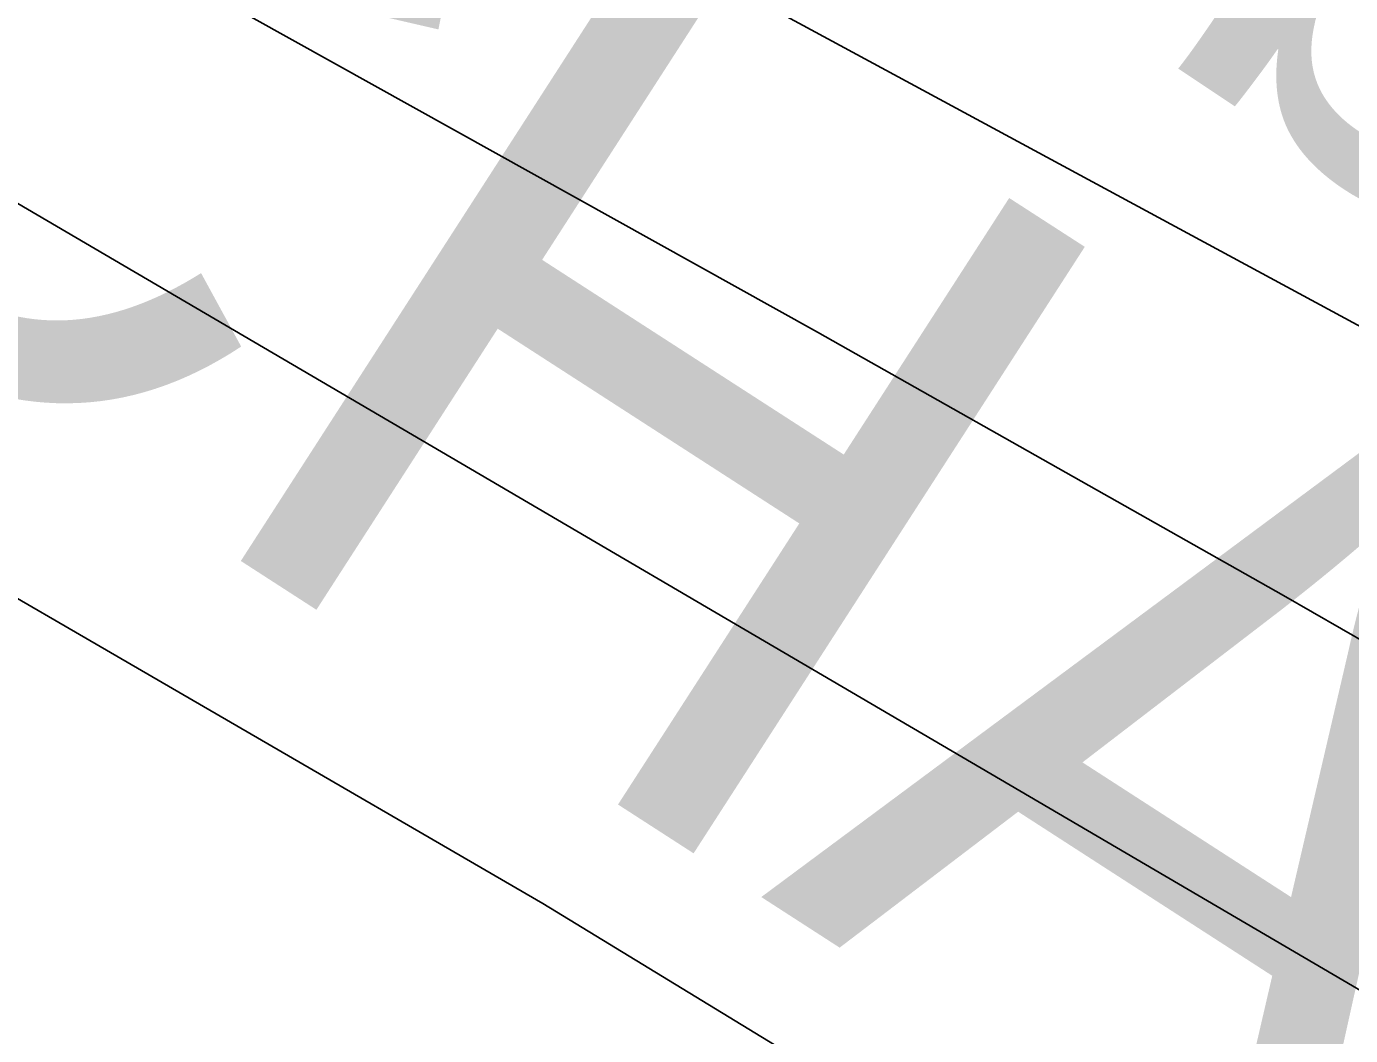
# Model space of a CAD drawing. Extents: x 3329297 to 3367176, y 649250 to 674653.
# Drawn here: x 3338765.3 to 3338948.8, y 669511.5 to 669651.2 of the extents above; entities that cross this region are included whole.
import ezdxf

# ---------------------------------------------------------------- set-up
doc = ezdxf.new("R2010")
doc.units = 0
for name, color, linetype in [('V-RIVR-EDGE', 7, 'Continuous'), ('V-RIVR-IDEN', 7, 'Continuous'), ('V-RRAP-RVMT-IDEN', 7, 'Continuous'), ('V-TOPO-DPTH', 7, 'Continuous'), ('V-TOPO-MAJR', 7, 'Continuous'), ('V-TOPO-MINR', 7, 'Continuous')]:
    doc.layers.add(name, color=color, linetype=linetype)

msp = doc.modelspace()

# ---------------------------------------------------------------- linework, layer by layer
at = {"layer": 'V-RIVR-EDGE'}
msp.add_spline([(3339166.3536995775, 669632.4489809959), (3339148.524460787, 669636.3710973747), (3339138.8304044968, 669636.78287097), (3339122.9420865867, 669641.4757939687), (3339105.116683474, 669646.949112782), (3339096.985336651, 669652.0106579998), (3339093.117878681, 669656.2860538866), (3339089.260009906, 669664.4394558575), (3339086.5569126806, 669669.0997755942), (3339078.8152843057, 669674.9359631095), (3339053.6408480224, 669688.1835135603), (3339028.4683295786, 669702.2066652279), (3339020.722865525, 669706.4916503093), (3339018.0025077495, 669704.1715590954), (3339012.5742581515, 669704.5727845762), (3339008.704882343, 669708.0725792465), (3339008.3228352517, 669710.4003418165), (3339007.9417470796, 669713.1159049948), (3339007.5587410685, 669715.0558669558), (3338988.577607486, 669723.6344673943), (3338974.638840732, 669732.5884024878), (3338973.0924328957, 669734.5312412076), (3338972.7132625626, 669738.0224056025), (3338974.2702185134, 669740.3453735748), (3338974.2788487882, 669743.8355790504), (3338966.935569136, 669753.9366143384), (3338965.008073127, 669758.5950162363), (3338963.8494658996, 669760.5368960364), (3338956.490843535, 669764.4331215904), (3338944.8692912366, 669769.5032970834), (3338928.214961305, 669778.0761440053), (3338920.8640102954, 669785.074774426), (3338906.5604570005, 669803.3368830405), (3338897.2800921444, 669814.2183141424), (3338887.9987683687, 669824.7119446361), (3338880.2638524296, 669833.2627364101), (3338874.0724675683, 669838.7072876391), (3338867.8714935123, 669840.2738327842), (3338862.061196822, 669843.0028208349), (3338858.570991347, 669843.0114511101), (3338858.5757859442, 669844.9504541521), (3338858.2445615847, 669867.8316489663), (3338860.5790365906, 669870.9283003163), (3338861.7481919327, 669873.2522272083), (3338861.755863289, 669876.3546320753), (3338860.2123322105, 669879.4608726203), (3338854.0151938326, 669882.5786201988), (3338849.024608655, 669903.1445183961), (3338843.6308801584, 669917.506565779), (3338832.806025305, 669931.1064368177), (3338822.747182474, 669940.8263839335), (3338804.5560339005, 669955.2200756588), (3338800.681863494, 669956.7808672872), (3338796.0282561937, 669956.7923743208), (3338788.6562089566, 669955.2593913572), (3338782.4437278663, 669952.1723292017), (3338775.4719471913, 669955.6797952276), (3338770.442046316, 669960.3458684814), (3338765.41214544, 669965.0119417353), (3338754.1841472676, 669972.4079619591), (3338742.572184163, 669981.3561435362), (3338728.2417811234, 669988.7598351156), (3338714.684102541, 669994.9982070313), (3338701.132177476, 670003.5633825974), (3338693.397261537, 670012.1141743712), (3338687.9881903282, 670020.2714120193), (3338682.5915850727, 670033.4700575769), (3338677.179637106, 670040.4638934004), (3338665.1722020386, 670046.3106290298), (3338655.0951397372, 670048.6623645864), (3338655.4762279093, 670045.9468014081), (3338653.5362659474, 670045.5637953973), (3338643.4553679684, 670046.3643285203), (3338635.321144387, 670050.2624719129), (3338633.001053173, 670052.9828296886), (3338626.414196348, 670055.3259349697), (3338615.1727733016, 670057.2927466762), (3338608.969881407, 670058.0836906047), (3338601.613176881, 670062.7555173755), (3338592.322263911, 670069.3711417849), (3338582.2452016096, 670071.7228773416), (3338574.10810127, 670074.4576189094), (3338568.301640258, 670078.7378093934), (3338562.499014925, 670084.5692023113), (3338561.3432844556, 670087.6744839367), (3338554.753550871, 670088.8541873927), (3338551.264304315, 670089.2506182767), (3338548.9442131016, 670091.9709760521), (3338544.3069074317, 670098.5750934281), (3338517.1857967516, 670108.7250336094), (3338513.315462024, 670111.8370276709), (3338511.386048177, 670115.7198283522), (3338497.8206982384, 670118.8557954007), (3338479.9991308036, 670125.8803166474), (3338471.478065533, 670130.167219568), (3338466.4481646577, 670134.8332928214), (3338451.7251664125, 670140.298940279), (3338441.260303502, 670142.651634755), (3338438.1569397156, 670142.2715055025), (3338431.184200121, 670145.3911709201), (3338420.33729012, 670150.0716279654), (3338407.9334241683, 670152.4291170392), (3338393.207549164, 670156.7313626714), (3338378.4931811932, 670165.6872156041), (3338345.20082296, 670189.4255197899), (3338316.5457703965, 670206.5597065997), (3338280.929485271, 670231.4671661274), (3338237.552393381, 670254.4548010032), (3338210.446625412, 670270.8095509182), (3338182.5719686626, 670289.8808229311), (3338148.9013990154, 670317.4980921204), (3338126.069109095, 670336.9446987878), (3338116.014101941, 670348.2158483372), (3338106.7279835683, 670356.7704757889), (3338093.5600234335, 670363.7834900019), (3338076.8970632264, 670368.8661314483), (3338057.525252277, 670376.282288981), (3338042.806089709, 670383.299138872), (3338026.541478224, 670392.6466280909), (3338007.175420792, 670402.3895892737), (3337993.9978714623, 670405.524597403), (3337971.524614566, 670413.3362269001), (3337948.662598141, 670420.7610147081), (3337916.507750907, 670434.0258257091), (3337912.6460464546, 670440.6280252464), (3337911.1149813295, 670448.7756737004), (3337908.800643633, 670453.822835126), (3337904.5396315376, 670455.7723862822), (3337890.9761994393, 670459.6839545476), (3337883.6204538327, 670464.7435819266), (3337879.359441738, 670466.6931330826), (3337872.3799897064, 670467.0981942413), (3337862.6849744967, 670467.1221672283), (3337849.884677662, 670465.9904097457), (3337839.796108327, 670463.6885380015), (3337826.2202102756, 670462.5586983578), (3337810.715857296, 670465.6994600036), (3337802.1928741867, 670469.2107617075), (3337788.2541074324, 670478.1646968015), (3337779.7282475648, 670480.5125966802), (3337774.301915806, 670481.6894233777), (3337768.8851732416, 670486.7442561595), (3337764.6289557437, 670490.6328103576), (3337755.720089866, 670494.9206721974), (3337749.1322741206, 670496.8759768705), (3337745.255226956, 670497.2733666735), (3337740.596825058, 670495.3458706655), (3337738.6597398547, 670496.1262664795), (3337735.1772057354, 670499.2373016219), (3337729.758545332, 670503.5165331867), (3337724.7286444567, 670508.1826064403), (3337720.084626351, 670512.0721195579), (3337706.1295579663, 670514.4334443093), (3337677.861347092, 670531.1788715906), (3337643.769414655, 670545.2240784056), (3337600.7772466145, 670567.0473525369), (3337560.1032519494, 670585.3746676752), (3337510.1421799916, 670611.8688096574), (3337463.278718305, 670636.4162772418), (3337442.3566638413, 670644.2240710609), (3337416.7819609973, 670652.4311725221), (3337405.548209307, 670657.5003890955), (3337401.679792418, 670661.3879843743), (3337400.133384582, 670663.3308230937), (3337395.485530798, 670665.6691337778), (3337388.8938793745, 670666.0732360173), (3337376.883567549, 670670.7565698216), (3337362.9400061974, 670677.7715018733), (3337340.867015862, 670690.62358036), (3337309.495441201, 670706.9888783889), (3337291.2879909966, 670714.7899597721), (3337276.1839045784, 670722.9711704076), (3337252.562588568, 670736.9904863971), (3337220.036242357, 670756.8488666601), (3337154.988344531, 670798.504630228), (3337124.407713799, 670821.0728201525), (3337111.237835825, 670827.3102331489), (3337094.188033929, 670832.7816341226), (3337075.9709945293, 670836.7047094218), (3337050.390538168, 670842.585007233), (3337028.690964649, 670849.6191176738), (3337007.7765815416, 670860.52931636), (3336991.894976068, 670867.9368436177), (3336983.371034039, 670871.0603447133), (3336969.0281650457, 670873.4226283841), (3336939.947914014, 670875.4335503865), (3336901.9655095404, 670884.4469384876), (3336863.601057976, 670895.7880891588), (3336821.367230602, 670910.6290344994), (3336786.503532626, 670926.2273615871), (3336740.024994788, 670949.6104684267), (3336682.307910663, 670976.1237887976), (3336635.4358187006, 670997.1810509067), (3336603.676443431, 671013.5473078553), (3336585.4718699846, 671022.5117910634), (3336583.154655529, 671026.3955506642), (3336580.0637576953, 671031.0568293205), (3336576.1943818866, 671034.5566239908), (3336549.462030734, 671045.0934058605), (3336500.2429978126, 671058.0126087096), (3336451.409847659, 671070.1552514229), (3336425.437755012, 671074.4853057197), (3336399.847709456, 671076.4875974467), (3336361.0734021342, 671078.910293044), (3336337.427154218, 671082.8467932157), (3336313.3969413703, 671088.3354547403), (3336290.919848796, 671094.5958818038), (3336280.455944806, 671097.3363768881), (3336275.4145368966, 671097.3488428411), (3336257.575708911, 671097.3929531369), (3336194.8172168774, 671123.9187394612), (3336129.3537097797, 671154.3292443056), (3336078.6141598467, 671179.6619023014), (3336032.911223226, 671203.0430913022), (3335979.4618636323, 671230.3214647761), (3335943.0460043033, 671245.5358269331), (3335907.7897111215, 671259.1961098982), (3335894.230114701, 671264.6588805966), (3335887.6394221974, 671265.4507834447), (3335873.3109369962, 671273.630076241), (3335871.3805642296, 671277.125076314), (3335862.8594989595, 671281.4119792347), (3335831.089575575, 671293.512429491), (3335799.3273235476, 671308.7152846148), (3335763.695695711, 671327.4179344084), (3335724.575780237, 671346.9048156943), (3335714.5054303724, 671351.9711555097), (3335703.2668840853, 671355.1013690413), (3335699.008748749, 671358.2143220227), (3335680.035286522, 671369.8953273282), (3335645.947189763, 671385.491736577), (3335603.710485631, 671399.1692800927), (3335573.092457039, 671406.6132462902), (3335518.05737391, 671419.9346335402), (3335470.399132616, 671436.7280067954), (3335433.9775197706, 671449.6155653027), (3335405.320549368, 671465.9741508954), (3335397.964803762, 671471.0337782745), (3335385.942984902, 671471.0635047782), (3335366.9350015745, 671468.7836881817), (3335345.97938493, 671463.0184607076), (3335338.6150090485, 671464.5878826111), (3335338.6217214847, 671467.3024868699), (3335339.0306183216, 671475.8331413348), (3335337.874887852, 671478.9384229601), (3335334.392353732, 671482.0494581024), (3335319.667437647, 671486.739504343), (3335303.002559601, 671491.0465445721), (3335280.11561127, 671488.3885165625), (3335259.1523232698, 671479.5208842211), (3335245.561082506, 671472.186234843), (3335233.149545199, 671471.4413190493), (3335223.849043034, 671474.1789373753), (3335210.6830007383, 671481.967552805), (3335198.6707710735, 671485.8752853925), (3335156.404340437, 671487.5310100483), (3335124.606608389, 671488.3852426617), (3335114.1273616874, 671484.9209280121), (3335094.7104815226, 671474.110456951), (3335085.4013490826, 671473.3578698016), (3335075.3242867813, 671475.7096053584), (3335065.634066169, 671477.6725813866), (3335064.8603827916, 671478.4501004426), (3335067.5864940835, 671483.0969953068), (3335066.8147285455, 671484.6501155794), (3335063.7238307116, 671489.3113942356), (3335039.709919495, 671501.3926661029), (3335020.726868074, 671509.1956653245), (3335003.282553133, 671511.9534209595), (3334994.7595700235, 671515.4647226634), (3334990.8853996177, 671517.0255142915), (3334963.0040304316, 671533.3821820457), (3334933.182699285, 671549.3558437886), (3334916.124267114, 671551.3370392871), (3334894.4227757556, 671557.5955485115), (3334863.4322892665, 671571.2452833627), (3334847.946155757, 671581.7542565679), (3334834.776277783, 671587.991669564), (3334809.2073284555, 671598.5255746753), (3334767.758691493, 671617.2426082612), (3334744.904346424, 671627.7698009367), (3334711.2011735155, 671642.2018494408), (3334691.4406030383, 671649.2311652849), (3334670.121158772, 671653.1619119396), (3334647.645025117, 671659.8101396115), (3334620.1418673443, 671672.2878423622), (3334605.4207869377, 671678.5290910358), (3334581.0008556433, 671683.2431102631), (3334555.808199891, 671689.1224491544), (3334542.233260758, 671688.3804101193), (3334534.090406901, 671688.7883480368), (3334531.3949810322, 671696.5510726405), (3334523.6629418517, 671706.2652662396), (3334505.845210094, 671714.8409899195), (3334480.260918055, 671719.1700852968), (3334460.4897994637, 671721.9335944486), (3334456.9957583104, 671720.3910222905), (3334455.048124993, 671716.9056114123), (3334456.591656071, 671713.7993708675), (3334463.186184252, 671714.5586704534), (3334467.4462374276, 671712.2213186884), (3334467.4414428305, 671710.2823156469), (3334462.783040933, 671708.3548196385), (3334446.879380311, 671706.8429329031), (3334429.0424701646, 671707.6626444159), (3334403.462972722, 671713.930742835), (3334397.657470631, 671718.5987339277), (3334391.4632090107, 671722.8798833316), (3334378.6677067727, 671723.687128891), (3334340.2840768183, 671727.2722673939), (3334305.3887344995, 671730.0731744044), (3334290.2645107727, 671730.1105722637), (3334281.3489324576, 671731.6838298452), (3334271.6615886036, 671734.8102076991), (3334266.234297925, 671735.5992337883), (3334258.083772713, 671732.9047668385), (3334246.4344117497, 671726.7287246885), (3334241.392044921, 671726.3533900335), (3334232.4803022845, 671729.4778500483), (3334218.9082399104, 671729.8992128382), (3334190.600713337, 671730.7448151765), (3334178.969571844, 671731.9369845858), (3334163.4709723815, 671737.4045498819), (3334156.1008429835, 671736.6471681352), (3334151.4366875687, 671732.3928684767), (3334148.3342827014, 671732.4005398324), (3334142.525903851, 671735.9051290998), (3334132.831847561, 671736.316902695), (3334110.7300896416, 671737.53496293), (3334106.856878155, 671739.4835551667), (3334099.8879742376, 671744.1544230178), (3334081.28313423, 671748.0784572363), (3334072.750561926, 671747.7117528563), (3334041.7408970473, 671753.6054755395), (3334018.0946491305, 671757.5419757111), (3334010.3453493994, 671760.2757583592), (3333999.892952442, 671767.6698607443), (3333992.147488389, 671771.9548458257), (3333987.1041626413, 671771.1917105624), (3333984.3828459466, 671768.4838187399), (3333980.1170392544, 671768.494366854), (3333976.637381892, 671772.7688038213), (3333969.6627244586, 671775.1128680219), (3333958.8119787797, 671778.2421226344), (3333949.90503074, 671783.3055856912), (3333945.6382651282, 671782.9283331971), (3333941.370540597, 671782.1632800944), (3333931.302108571, 671788.0052211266), (3333925.872900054, 671788.0186459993), (3333915.4042014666, 671788.8201380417), (3333900.286690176, 671791.5721401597), (3333878.1993160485, 671798.6072095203), (3333856.90096801, 671811.0695695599), (3333845.6835179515, 671822.7313964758), (3333832.901440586, 671828.9678505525), (3333818.17940126, 671834.8212986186), (3333817.40955356, 671837.1500201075), (3333813.5325063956, 671837.5474099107), (3333800.3578338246, 671841.845819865), (3333795.71189788, 671844.9597317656), (3333793.789196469, 671851.5571367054), (3333792.2447064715, 671854.275576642), (3333782.9470810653, 671858.1765967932), (3333767.8506660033, 671869.4602122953), (3333755.4659784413, 671879.5737135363), (3333746.1712297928, 671884.6381355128), (3333742.6848599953, 671886.1979682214), (3333733.764487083, 671885.8322227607), (3333720.968984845, 671886.6394683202), (3333714.3840458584, 671889.7581748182), (3333707.804860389, 671895.2036849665), (3333701.6182701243, 671902.5872392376), (3333696.9790466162, 671908.4157553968), (3333690.397943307, 671913.0856643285), (3333677.230942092, 671920.4864791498), (3333664.4690020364, 671934.8667460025), (3333650.922830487, 671945.7587252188), (3333635.038348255, 671952.0028506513), (3333625.7503120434, 671959.7818768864), (3333617.6285544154, 671968.7214281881), (3333606.3852135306, 671969.9126386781), (3333600.9665531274, 671974.1918702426), (3333597.8737374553, 671978.0775476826), (3333590.144575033, 671988.9551431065), (3333572.3556108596, 672009.1648850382), (3333553.403244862, 672029.3775037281), (3333532.114486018, 672045.7178698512), (3333511.213527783, 672062.0572770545), (3333486.4393580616, 672080.3452764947), (3333466.2996172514, 672090.8657567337), (3333451.5929206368, 672102.9240145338), (3333445.792213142, 672109.531008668), (3333446.5812392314, 672114.9582993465), (3333429.1580205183, 672126.2476683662), (3333421.4307759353, 672137.9008650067), (3333420.6820244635, 672148.7611998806), (3333415.2585694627, 672151.1014284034), (3333404.7128622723, 672151.6132004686)], degree=3, dxfattribs=at)
at = {"layer": 'V-TOPO-DPTH'}
for points in [[(3337597.271536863, 670400.4139173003), (3338359.1931829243, 669931.8528923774), (3338382.8226302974, 669918.5525747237), (3338406.547118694, 669905.4190299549), (3338555.6809691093, 669823.8920959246), (3338654.087749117, 669770.201334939), (3338752.553284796, 669716.6187579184), (3338851.1069539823, 669663.1984568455), (3338949.7193788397, 669609.8863397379), (3339228.182087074, 669459.6393343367), (3339259.06561128, 669442.3875362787), (3339289.59237959, 669424.5453544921), (3339319.5840140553, 669405.8175971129), (3339349.2188926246, 669386.499456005), (3339378.318212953, 669366.3744706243), (3339407.061454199, 669345.7659742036), (3339435.270576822, 669324.4322112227), (3339463.1236203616, 669302.614937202), (3340199.0883439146, 668710.8554571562)], [(3337597.271536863, 670400.4139173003), (3338359.1931829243, 669931.8528923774), (3338382.8226302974, 669918.5525747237), (3338406.547118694, 669905.4190299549), (3338555.6809691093, 669823.8920959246), (3338654.087749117, 669770.201334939), (3338752.553284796, 669716.6187579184), (3338851.1069539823, 669663.1984568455), (3338949.7193788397, 669609.8863397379), (3339228.182087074, 669459.6393343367), (3339259.06561128, 669442.3875362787), (3339289.59237959, 669424.5453544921), (3339319.5840140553, 669405.8175971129), (3339349.2188926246, 669386.499456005), (3339378.318212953, 669366.3744706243), (3339407.061454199, 669345.7659742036), (3339435.270576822, 669324.4322112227), (3339463.1236203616, 669302.614937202), (3340199.0883439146, 668710.8554571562)], [(3339970.0078962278, 668837.587166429), (3339864.810535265, 668922.6415820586), (3339758.7963700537, 669006.6494941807), (3339651.556998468, 669089.0876510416), (3339543.500822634, 669170.4793043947), (3339274.967609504, 669369.6665014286), (3339266.3726679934, 669375.8621778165), (3339257.670281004, 669381.898354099), (3339248.8067257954, 669387.6952802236), (3339239.8357251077, 669393.332706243), (3339131.245564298, 669459.5252475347), (3339067.675856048, 669497.7565124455), (3339003.8090397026, 669535.4778107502), (3338939.496561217, 669572.4341591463), (3338874.886974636, 669608.8805409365), (3338421.169366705, 669861.2659116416), (3338383.9161082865, 669882.1941089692), (3338346.7822592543, 669903.3300596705), (3338309.8275243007, 669924.7776404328), (3338272.992198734, 669946.4329745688), (3337574.801317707, 670391.4738115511)], [(3337574.801317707, 670391.4738115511), (3338272.992198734, 669946.4329745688), (3338309.8275243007, 669924.7776404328), (3338346.7822592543, 669903.3300596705), (3338383.9161082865, 669882.1941089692), (3338421.169366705, 669861.2659116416), (3338874.886974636, 669608.8805409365), (3338939.496561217, 669572.4341591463), (3339003.8090397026, 669535.4778107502), (3339067.675856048, 669497.7565124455), (3339131.245564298, 669459.5252475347), (3339239.8357251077, 669393.332706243), (3339248.8067257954, 669387.6952802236), (3339257.670281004, 669381.898354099), (3339266.3726679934, 669375.8621778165), (3339274.967609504, 669369.6665014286), (3339543.500822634, 669170.4793043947), (3339651.556998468, 669089.0876510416), (3339758.7963700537, 669006.6494941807), (3339864.810535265, 668922.6415820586), (3339970.0078962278, 668837.587166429)]]:
    msp.add_lwpolyline(points, dxfattribs=at)
at = {"layer": 'V-TOPO-MAJR'}
msp.add_lwpolyline([(3339839.0037127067, 668889.4583973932), (3339753.816912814, 668955.9074426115), (3339668.59785921, 669022.3151182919), (3339583.3573031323, 669088.6952142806), (3339361.1254461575, 669261.6690466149), (3339340.591542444, 669277.3115264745), (3339319.847868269, 669292.6643297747), (3339298.7895384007, 669307.582618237), (3339277.521438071, 669322.2112301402), (3339255.9676818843, 669336.4183957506), (3339234.2431691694, 669350.3538183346), (3339212.2625216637, 669363.8816263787), (3339190.11111763, 669377.1376913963), (3338513.558853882, 669773.4838337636)], dxfattribs=at)
at = {"layer": 'V-TOPO-MINR'}
for points in [[(3340199.0883439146, 668710.8554571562), (3339463.1236203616, 669302.614937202), (3339435.270576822, 669324.4322112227), (3339407.061454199, 669345.7659742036), (3339378.318212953, 669366.3744706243), (3339349.2188926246, 669386.499456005), (3339319.5840140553, 669405.8175971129), (3339289.59237959, 669424.5453544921), (3339259.06561128, 669442.3875362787), (3339228.182087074, 669459.6393343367), (3338949.7193788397, 669609.8863397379), (3338851.1069539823, 669663.1984568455), (3338752.553284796, 669716.6187579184), (3338654.087749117, 669770.201334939), (3338555.6809691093, 669823.8920959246), (3338406.547118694, 669905.4190299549), (3338382.8226302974, 669918.5525747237), (3338359.1931829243, 669931.8528923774), (3337597.271536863, 670400.4139173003)], [(3339970.0078962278, 668837.587166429), (3339864.810535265, 668922.6415820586), (3339758.7963700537, 669006.6494941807), (3339651.556998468, 669089.0876510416), (3339543.500822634, 669170.4793043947), (3339274.967609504, 669369.6665014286), (3339266.3726679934, 669375.8621778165), (3339257.670281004, 669381.898354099), (3339248.8067257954, 669387.6952802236), (3339239.8357251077, 669393.332706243), (3339131.245564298, 669459.5252475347), (3339067.675856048, 669497.7565124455), (3339003.8090397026, 669535.4778107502), (3338939.496561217, 669572.4341591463), (3338874.886974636, 669608.8805409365), (3338421.169366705, 669861.2659116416), (3338383.9161082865, 669882.1941089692), (3338346.7822592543, 669903.3300596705), (3338309.8275243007, 669924.7776404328), (3338272.992198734, 669946.4329745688), (3337574.801317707, 670391.4738115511)], [(3337514.329142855, 670322.345585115), (3338288.2526287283, 669833.1262825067), (3338299.5891021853, 669827.1741452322), (3338310.9025995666, 669821.1789479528), (3338322.1816328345, 669815.1191606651), (3338333.437690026, 669809.0163133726), (3338651.3193483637, 669635.4883700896), (3338744.4652239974, 669583.2987160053), (3338836.808522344, 669529.7593407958), (3338927.947954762, 669474.1953838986), (3339018.284809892, 669417.2817058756), (3339180.6225198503, 669312.4860993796), (3339189.117622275, 669306.856898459), (3339197.5191344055, 669301.0946825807), (3339205.780261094, 669295.1329442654), (3339213.9477974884, 669289.0381909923), (3339596.633028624, 668996.2721551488), (3339680.7317581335, 668930.7649998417), (3339764.0502770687, 668864.2971217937), (3339846.198480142, 668796.3881596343), (3339927.5664726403, 668727.5184747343), (3340072.0703047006, 668603.0343707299)]]:
    msp.add_lwpolyline(points, dxfattribs=at)

# ---------------------------------------------------------------- texts
at = {"layer": 'V-RIVR-IDEN'}
msp.add_text('September ', height=83.00000000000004, rotation=326.3099324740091, dxfattribs=at).set_placement((3338600.6798034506, 669861.5545161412))
at = {"layer": 'V-RRAP-RVMT-IDEN'}
msp.add_text('MANCHAC', height=99.99980199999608, rotation=327.1636223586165, dxfattribs=at).set_placement((3338454.930655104, 669796.6394083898))

doc.saveas('drawing.dxf')
